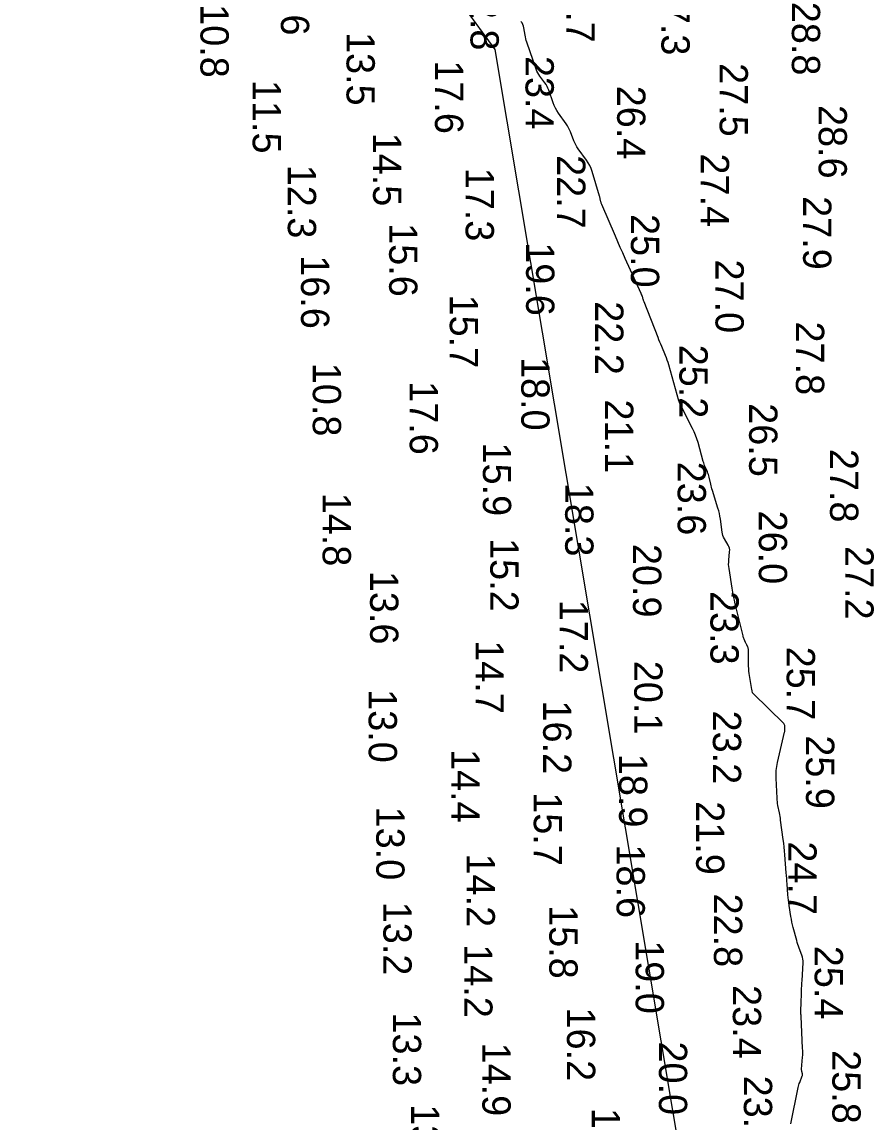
# Model space of a CAD drawing. Extents: x 1178573 to 1187098, y 693282 to 751751.
# Drawn here: x 1180184.7 to 1180561.5, y 713351.6 to 713838.2 of the extents above; entities that cross this region are included whole.
import ezdxf

# ---------------------------------------------------------------- set-up
doc = ezdxf.new("R2010")
doc.units = 0
for name, color, linetype in [('G-ANNO-PATT', 7, 'Continuous'), ('V-HYDS-MAJR', 7, 'Continuous'), ('V-HYDS-SOUN', 7, 'Continuous')]:
    doc.layers.add(name, color=color, linetype=linetype)

msp = doc.modelspace()

# ---------------------------------------------------------------- linework, layer by layer
at = {"layer": 'G-ANNO-PATT'}
msp.add_line((1179777.83, 714671.82), (1180393.78, 713826.16), dxfattribs=at)
for points in [[(1180524.68, 713351.3), (1180527.98, 713367.3), (1180528.11, 713367.88), (1180528.27, 713368.45), (1180528.45, 713369.02), (1180528.66, 713369.58), (1180529.81, 713372.41), (1180529.89, 713372.66), (1180529.92, 713372.9), (1180529.92, 713373.15), (1180529.87, 713373.4), (1180529.6, 713374.41), (1180529.54, 713374.66), (1180529.51, 713374.92), (1180529.49, 713375.17), (1180529.5, 713375.43), (1180529.93, 713380.72), (1180529.99, 713381.68), (1180530.02, 713382.65), (1180530.02, 713383.62), (1180529.98, 713384.59), (1180529.27, 713398.87), (1180529.25, 713399.28), (1180529.24, 713399.69), (1180529.23, 713400.09), (1180529.23, 713400.5), (1180529.23, 713402.12), (1180529.24, 713402.53), (1180529.24, 713402.93), (1180529.25, 713403.34), (1180529.26, 713403.75), (1180529.47, 713409.92), (1180529.52, 713411.08), (1180529.57, 713412.25), (1180529.63, 713413.41), (1180529.7, 713414.57), (1180530.18, 713422.4), (1180530.19, 713423.25), (1180530.11, 713424.1), (1180529.93, 713424.92), (1180529.67, 713425.74), (1180528.42, 713428.97), (1180528.12, 713429.78), (1180527.84, 713430.6), (1180527.59, 713431.43), (1180527.35, 713432.26), (1180525.82, 713438.09), (1180525.52, 713439.27), (1180525.25, 713440.46), (1180525.02, 713441.65), (1180524.81, 713442.86), (1180524.05, 713447.69), (1180523.87, 713448.89), (1180523.72, 713450.09), (1180523.59, 713451.3), (1180523.48, 713452.5), (1180523.1, 713457.34), (1180523, 713458.55), (1180522.91, 713459.75), (1180522.81, 713460.96), (1180522.72, 713462.17), (1180522.09, 713470.16), (1180521.95, 713471.87), (1180521.78, 713473.57), (1180521.59, 713475.27), (1180521.37, 713476.96), (1180520.24, 713485.5), (1180520.13, 713486.32), (1180520, 713487.13), (1180519.86, 713487.94), (1180519.7, 713488.74), (1180519.05, 713491.97), (1180518.91, 713492.78), (1180518.79, 713493.59), (1180518.71, 713494.41), (1180518.65, 713495.23), (1180518.21, 713504.04), (1180518.19, 713505.77), (1180518.29, 713507.5), (1180518.5, 713509.22), (1180518.84, 713510.92), (1180522.01, 713524.32), (1180522.07, 713524.65), (1180522.12, 713524.99), (1180522.14, 713525.33), (1180522.14, 713525.67), (1180522.09, 713527.04), (1180522.05, 713527.37), (1180521.95, 713527.67), (1180521.79, 713527.95), (1180521.58, 713528.2), (1180508.06, 713541.43), (1180507.96, 713541.54), (1180507.88, 713541.67), (1180507.82, 713541.8), (1180507.77, 713541.95), (1180507.65, 713542.56), (1180507.62, 713542.71), (1180507.59, 713542.86), (1180507.56, 713543.02), (1180507.53, 713543.17), (1180506.37, 713550.28), (1180506.21, 713551.37), (1180506.1, 713552.47), (1180506.03, 713553.58), (1180506.01, 713554.68), (1180506, 713560.75), (1180505.99, 713561.04), (1180505.94, 713561.33), (1180505.86, 713561.6), (1180505.74, 713561.87), (1180505.22, 713562.93), (1180505.09, 713563.2), (1180504.97, 713563.47), (1180504.85, 713563.74), (1180504.73, 713564.01), (1180504.09, 713565.5), (1180503.95, 713565.84), (1180503.83, 713566.18), (1180503.72, 713566.53), (1180503.63, 713566.89), (1180500.19, 713581.02), (1180499.79, 713582.75), (1180499.42, 713584.49), (1180499.09, 713586.24), (1180498.8, 713587.99), (1180497.42, 713596.76), (1180497.31, 713597.65), (1180497.25, 713598.54), (1180497.26, 713599.44), (1180497.32, 713600.33), (1180497.69, 713604.12), (1180497.71, 713604.9), (1180497.6, 713605.66), (1180497.38, 713606.38), (1180497.03, 713607.08), (1180495.39, 713609.82), (1180495.02, 713610.52), (1180494.73, 713611.24), (1180494.5, 713611.99), (1180494.36, 713612.77), (1180493.57, 713618.56), (1180493.38, 713619.79), (1180493.14, 713621), (1180492.84, 713622.2), (1180492.5, 713623.39), (1180490.06, 713631.22), (1180489.85, 713631.91), (1180489.66, 713632.61), (1180489.48, 713633.3), (1180489.31, 713634.01), (1180488.62, 713637.02), (1180488.47, 713637.63), (1180488.29, 713638.22), (1180488.09, 713638.81), (1180487.85, 713639.38), (1180486.87, 713641.68), (1180486.63, 713642.25), (1180486.41, 713642.84), (1180486.22, 713643.43), (1180486.04, 713644.02), (1180483.7, 713652.43), (1180483.21, 713654.01), (1180482.65, 713655.57), (1180482.01, 713657.1), (1180481.3, 713658.59), (1180475.57, 713669.93), (1180475.53, 713669.99), (1180475.5, 713670.06), (1180475.47, 713670.13), (1180475.44, 713670.2), (1180475.33, 713670.47), (1180475.31, 713670.54), (1180475.28, 713670.61), (1180475.26, 713670.68), (1180475.24, 713670.75), (1180470.76, 713686.78), (1180470.45, 713687.81), (1180470.11, 713688.83), (1180469.74, 713689.84), (1180469.34, 713690.84), (1180467.66, 713694.8), (1180467.25, 713695.8), (1180466.84, 713696.79), (1180466.44, 713697.79), (1180466.04, 713698.79), (1180459.82, 713714.61), (1180459.73, 713714.86), (1180459.64, 713715.12), (1180459.55, 713715.38), (1180459.48, 713715.64), (1180459.09, 713717), (1180459.06, 713717.1), (1180459.02, 713717.21), (1180458.98, 713717.31), (1180458.94, 713717.41), (1180458.74, 713717.81), (1180458.69, 713717.91), (1180458.65, 713718.01), (1180458.6, 713718.11), (1180458.55, 713718.21), (1180451.49, 713733.76), (1180450.39, 713736.2), (1180449.3, 713738.63), (1180448.23, 713741.07), (1180447.17, 713743.52), (1180441.1, 713757.65), (1180440.98, 713757.93), (1180440.88, 713758.22), (1180440.8, 713758.52), (1180440.73, 713758.82), (1180440.48, 713760.03), (1180440.41, 713760.33), (1180440.34, 713760.63), (1180440.26, 713760.93), (1180440.17, 713761.22), (1180436.85, 713772.23), (1180436.39, 713773.54), (1180435.83, 713774.79), (1180435.17, 713775.98), (1180434.4, 713777.13), (1180430.7, 713782.18), (1180430.12, 713783.03), (1180429.6, 713783.91), (1180429.15, 713784.83), (1180428.75, 713785.78), (1180427.3, 713789.65), (1180426.9, 713790.6), (1180426.45, 713791.53), (1180425.95, 713792.42), (1180425.38, 713793.28), (1180422.04, 713798.01), (1180421.33, 713799.08), (1180420.7, 713800.2), (1180420.15, 713801.35), (1180419.68, 713802.55), (1180417.66, 713808.13), (1180417.33, 713808.97), (1180416.93, 713809.78), (1180416.47, 713810.56), (1180415.95, 713811.31), (1180413.76, 713814.23), (1180413.25, 713814.98), (1180412.79, 713815.76), (1180412.4, 713816.57), (1180412.08, 713817.42), (1180408.01, 713829.3), (1180407.76, 713830.07), (1180407.55, 713830.85), (1180407.37, 713831.64), (1180407.23, 713832.44), (1180406.73, 713835.65), (1180406.54, 713836.42), (1180406.25, 713837.14), (1180405.86, 713837.81), (1180405.35, 713838.42)], [(1180393.78, 713826.16), (1180488.13, 713263.09), (1180465.19, 713026.18)]]:
    msp.add_lwpolyline(points, dxfattribs=at)
at = {"layer": 'V-HYDS-MAJR'}
msp.add_lwpolyline([(1180524.68, 713351.3), (1180527.98, 713367.3), (1180528.11, 713367.88), (1180528.27, 713368.45), (1180528.45, 713369.02), (1180528.66, 713369.58), (1180529.81, 713372.41), (1180529.89, 713372.66), (1180529.92, 713372.9), (1180529.92, 713373.15), (1180529.87, 713373.4), (1180529.6, 713374.41), (1180529.54, 713374.66), (1180529.51, 713374.92), (1180529.49, 713375.17), (1180529.5, 713375.43), (1180529.93, 713380.72), (1180529.99, 713381.68), (1180530.02, 713382.65), (1180530.02, 713383.62), (1180529.98, 713384.59), (1180529.27, 713398.87), (1180529.25, 713399.28), (1180529.24, 713399.69), (1180529.23, 713400.09), (1180529.23, 713400.5), (1180529.23, 713402.12), (1180529.24, 713402.53), (1180529.24, 713402.93), (1180529.25, 713403.34), (1180529.26, 713403.75), (1180529.47, 713409.92), (1180529.52, 713411.08), (1180529.57, 713412.25), (1180529.63, 713413.41), (1180529.7, 713414.57), (1180530.18, 713422.4), (1180530.19, 713423.25), (1180530.11, 713424.1), (1180529.93, 713424.92), (1180529.67, 713425.74), (1180528.42, 713428.97), (1180528.12, 713429.78), (1180527.84, 713430.6), (1180527.59, 713431.43), (1180527.35, 713432.26), (1180525.82, 713438.09), (1180525.52, 713439.27), (1180525.25, 713440.46), (1180525.02, 713441.65), (1180524.81, 713442.86), (1180524.05, 713447.69), (1180523.87, 713448.89), (1180523.72, 713450.09), (1180523.59, 713451.3), (1180523.48, 713452.5), (1180523.1, 713457.34), (1180523, 713458.55), (1180522.91, 713459.75), (1180522.81, 713460.96), (1180522.72, 713462.17), (1180522.09, 713470.16), (1180521.95, 713471.87), (1180521.78, 713473.57), (1180521.59, 713475.27), (1180521.37, 713476.96), (1180520.24, 713485.5), (1180520.13, 713486.32), (1180520, 713487.13), (1180519.86, 713487.94), (1180519.7, 713488.74), (1180519.05, 713491.97), (1180518.91, 713492.78), (1180518.79, 713493.59), (1180518.71, 713494.41), (1180518.65, 713495.23), (1180518.21, 713504.04), (1180518.19, 713505.77), (1180518.29, 713507.5), (1180518.5, 713509.22), (1180518.84, 713510.92), (1180522.01, 713524.32), (1180522.07, 713524.65), (1180522.12, 713524.99), (1180522.14, 713525.33), (1180522.14, 713525.67), (1180522.09, 713527.04), (1180522.05, 713527.37), (1180521.95, 713527.67), (1180521.79, 713527.95), (1180521.58, 713528.2), (1180508.06, 713541.43), (1180507.96, 713541.54), (1180507.88, 713541.67), (1180507.82, 713541.8), (1180507.77, 713541.95), (1180507.65, 713542.56), (1180507.62, 713542.71), (1180507.59, 713542.86), (1180507.56, 713543.02), (1180507.53, 713543.17), (1180506.37, 713550.28), (1180506.21, 713551.37), (1180506.1, 713552.47), (1180506.03, 713553.58), (1180506.01, 713554.68), (1180506, 713560.75), (1180505.99, 713561.04), (1180505.94, 713561.33), (1180505.86, 713561.6), (1180505.74, 713561.87), (1180505.22, 713562.93), (1180505.09, 713563.2), (1180504.97, 713563.47), (1180504.85, 713563.74), (1180504.73, 713564.01), (1180504.09, 713565.5), (1180503.95, 713565.84), (1180503.83, 713566.18), (1180503.72, 713566.53), (1180503.63, 713566.89), (1180500.19, 713581.02), (1180499.79, 713582.75), (1180499.42, 713584.49), (1180499.09, 713586.24), (1180498.8, 713587.99), (1180497.42, 713596.76), (1180497.31, 713597.65), (1180497.25, 713598.54), (1180497.26, 713599.44), (1180497.32, 713600.33), (1180497.69, 713604.12), (1180497.71, 713604.9), (1180497.6, 713605.66), (1180497.38, 713606.38), (1180497.03, 713607.08), (1180495.39, 713609.82), (1180495.02, 713610.52), (1180494.73, 713611.24), (1180494.5, 713611.99), (1180494.36, 713612.77), (1180493.57, 713618.56), (1180493.38, 713619.79), (1180493.14, 713621), (1180492.84, 713622.2), (1180492.5, 713623.39), (1180490.06, 713631.22), (1180489.85, 713631.91), (1180489.66, 713632.61), (1180489.48, 713633.3), (1180489.31, 713634.01), (1180488.62, 713637.02), (1180488.47, 713637.63), (1180488.29, 713638.22), (1180488.09, 713638.81), (1180487.85, 713639.38), (1180486.87, 713641.68), (1180486.63, 713642.25), (1180486.41, 713642.84), (1180486.22, 713643.43), (1180486.04, 713644.02), (1180483.7, 713652.43), (1180483.21, 713654.01), (1180482.65, 713655.57), (1180482.01, 713657.1), (1180481.3, 713658.59), (1180475.57, 713669.93), (1180475.53, 713669.99), (1180475.5, 713670.06), (1180475.47, 713670.13), (1180475.44, 713670.2), (1180475.33, 713670.47), (1180475.31, 713670.54), (1180475.28, 713670.61), (1180475.26, 713670.68), (1180475.24, 713670.75), (1180470.76, 713686.78), (1180470.45, 713687.81), (1180470.11, 713688.83), (1180469.74, 713689.84), (1180469.34, 713690.84), (1180467.66, 713694.8), (1180467.25, 713695.8), (1180466.84, 713696.79), (1180466.44, 713697.79), (1180466.04, 713698.79), (1180459.82, 713714.61), (1180459.73, 713714.86), (1180459.64, 713715.12), (1180459.55, 713715.38), (1180459.48, 713715.64), (1180459.09, 713717), (1180459.06, 713717.1), (1180459.02, 713717.21), (1180458.98, 713717.31), (1180458.94, 713717.41), (1180458.74, 713717.81), (1180458.69, 713717.91), (1180458.65, 713718.01), (1180458.6, 713718.11), (1180458.55, 713718.21), (1180451.49, 713733.76), (1180450.39, 713736.2), (1180449.3, 713738.63), (1180448.23, 713741.07), (1180447.17, 713743.52), (1180441.1, 713757.65), (1180440.98, 713757.93), (1180440.88, 713758.22), (1180440.8, 713758.52), (1180440.73, 713758.82), (1180440.48, 713760.03), (1180440.41, 713760.33), (1180440.34, 713760.63), (1180440.26, 713760.93), (1180440.17, 713761.22), (1180436.85, 713772.23), (1180436.39, 713773.54), (1180435.83, 713774.79), (1180435.17, 713775.98), (1180434.4, 713777.13), (1180430.7, 713782.18), (1180430.12, 713783.03), (1180429.6, 713783.91), (1180429.15, 713784.83), (1180428.75, 713785.78), (1180427.3, 713789.65), (1180426.9, 713790.6), (1180426.45, 713791.53), (1180425.95, 713792.42), (1180425.38, 713793.28), (1180422.04, 713798.01), (1180421.33, 713799.08), (1180420.7, 713800.2), (1180420.15, 713801.35), (1180419.68, 713802.55), (1180417.66, 713808.13), (1180417.33, 713808.97), (1180416.93, 713809.78), (1180416.47, 713810.56), (1180415.95, 713811.31), (1180413.76, 713814.23), (1180413.25, 713814.98), (1180412.79, 713815.76), (1180412.4, 713816.57), (1180412.08, 713817.42), (1180408.01, 713829.3), (1180407.76, 713830.07), (1180407.55, 713830.85), (1180407.37, 713831.64), (1180407.23, 713832.44), (1180406.73, 713835.65), (1180406.54, 713836.42), (1180406.25, 713837.14), (1180405.86, 713837.81), (1180405.35, 713838.42)], dxfattribs=at)

# ---------------------------------------------------------------- texts
at = {"layer": 'V-HYDS-SOUN'}
for s, p in [('12.6 ', (1180299.24, 713864.82)), ('26.7 ', (1180425.52, 713861.64)), ('22.8 ', (1180383.08, 713858.2)), ('27.3 ', (1180467.52, 713856.03)), ('10.8 ', (1180263.65, 713846.12)), ('28.8 ', (1180525.2, 713847.17)), ('13.5 ', (1180328.25, 713833.83)), ('17.6 ', (1180367.38, 713821.32)), ('23.4 ', (1180407.41, 713823.23)), ('27.5 ', (1180493.25, 713820.09)), ('11.5 ', (1180286.75, 713812.64)), ('26.4 ', (1180447.93, 713810.08)), ('28.6 ', (1180537.04, 713801.57)), ('14.5 ', (1180340, 713789.34)), ('22.7 ', (1180421.39, 713779.42)), ('27.4 ', (1180484.94, 713780.15)), ('12.3 ', (1180302.29, 713775.16)), ('17.3 ', (1180380.93, 713773.85)), ('27.9 ', (1180530.19, 713761.28)), ('25.0 ', (1180454.03, 713753.38)), ('15.6 ', (1180347.11, 713749.34)), ('19.6 ', (1180407.67, 713740.91)), ('16.6 ', (1180308.13, 713735.16)), ('27.0 ', (1180491.43, 713733.27)), ('15.7 ', (1180373.91, 713717.78)), ('22.2 ', (1180438.21, 713714.82)), ('27.8 ', (1180527.01, 713705.87)), ('25.2 ', (1180475.48, 713695.63)), ('18.0 ', (1180405.54, 713690.19)), ('10.8 ', (1180313.33, 713687.63)), ('17.6 ', (1180356.2, 713679.49)), ('21.1 ', (1180442.59, 713671.41)), ('26.5 ', (1180506.31, 713669.76)), ('15.9 ', (1180388.56, 713652.39)), ('27.8 ', (1180542.1, 713649.57)), ('23.6 ', (1180474.7, 713643.92)), ('18.3 ', (1180424.96, 713634.57)), ('14.8 ', (1180317.69, 713630.21)), ('26.0 ', (1180510.59, 713622.31)), ('15.2 ', (1180391.82, 713610.16)), ('20.9 ', (1180454.96, 713607.57)), ('27.2 ', (1180548.84, 713606.65)), ('13.6 ', (1180338.68, 713595.66)), ('23.3 ', (1180489.2, 713586.77)), ('17.2 ', (1180422.49, 713582.9)), ('14.7 ', (1180385.3, 713564.99)), ('25.7 ', (1180522.93, 713562.17)), ('20.1 ', (1180455.49, 713555.93)), ('13.0 ', (1180338.05, 713543.38)), ('16.2 ', (1180415.21, 713538.38)), ('23.2 ', (1180490.27, 713533.91)), ('25.9 ', (1180531.47, 713522.99)), ('14.4 ', (1180374.64, 713516.93)), ('18.9 ', (1180448.79, 713514.79)), ('15.7 ', (1180411.05, 713497.83)), ('13.0 ', (1180341.4, 713491.47)), ('21.9 ', (1180482.88, 713493.86)), ('24.7 ', (1180523.65, 713476.11)), ('14.2 ', (1180381.35, 713470.73)), ('18.6 ', (1180447.7, 713474.76)), ('22.8 ', (1180490.75, 713453.04)), ('13.2 ', (1180344.54, 713449.43)), ('15.8 ', (1180417.95, 713447.93)), ('19.0 ', (1180456.13, 713432.42)), ('14.2 ', (1180380.3, 713430.64)), ('25.4 ', (1180535.3, 713429.96)), ('23.4 ', (1180499.11, 713412.6)), ('16.2 ', (1180425.74, 713402.68)), ('13.3 ', (1180348.75, 713400.49)), ('20.0 ', (1180466.4, 713387.67)), ('14.9 ', (1180388.33, 713387.17)), ('25.8 ', (1180543.12, 713383.85)), ('23.9 ', (1180503.98, 713372.57)), ('13.6 ', (1180356.82, 713359.94)), ('17.0 ', (1180436.71, 713358.3))]:
    msp.add_text(s, height=12.5, rotation=270, dxfattribs=at).set_placement(p)

doc.saveas('drawing.dxf')
